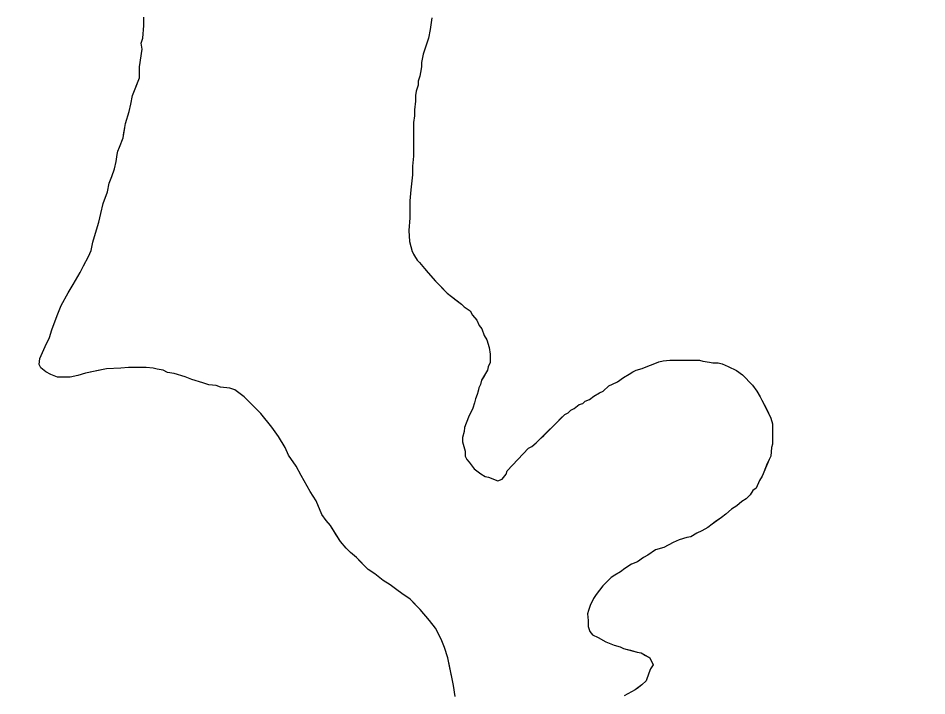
# Model space of a CAD drawing. Extents: x 3245246 to 3283090, y 806824 to 832173.
# Drawn here: x 3274574 to 3275437, y 822604 to 823248 of the extents above; entities that cross this region are included whole.
import ezdxf

# ---------------------------------------------------------------- set-up
doc = ezdxf.new("R2010")
doc.units = 0
for name, color, linetype in [('V-ROAD-CNTR', 7, 'Continuous'), ('V-SITE-VEGE', 7, 'Continuous'), ('V-TOPO-SHOR', 7, 'Continuous')]:
    doc.layers.add(name, color=color, linetype=linetype)

msp = doc.modelspace()

# ---------------------------------------------------------------- linework, layer by layer
at = {"layer": 'V-ROAD-CNTR'}
msp.add_spline([(3268554.95, 824466.19), (3268928.09, 824288.38), (3269383.1, 824061.94), (3269668.74, 823890.07), (3270076.6, 823640.14), (3270419.33, 823451), (3270842.02, 823197.94), (3271162.23, 823029.36), (3271548.34, 822792.54), (3271898.38, 822578.38), (3272236.86, 822400.28), (3272509.78, 822239.3), (3272743.9, 822091.31), (3273013.63, 821941.14), (3273341.05, 821721.19), (3273731.8, 821490.06), (3274189.22, 821174.99), (3274593.6, 820901.16), (3274916.65, 820684.25), (3275373.15, 820360.04), (3275676.64, 820160.98), (3275802.37, 820045.11), (3275896.21, 819927.97), (3275965.24, 819818.62), (3276015.07, 819699.55), (3276044.42, 819586.74), (3276100.52, 819412.97), (3276190.86, 819208.33), (3276292.53, 819051.84), (3276415.54, 818926.3), (3276568.23, 818833.94), (3276716.18, 818768.83), (3276924.78, 818729.04), (3277119.88, 818725), (3277260.84, 818758.15)], degree=3, dxfattribs=at)
at = {"layer": 'V-SITE-VEGE'}
for p, q in [((3274693.56, 823240.69), (3274693.6, 823248.71)), ((3274967.23, 823248.04), (3274965.56, 823236.82)), ((3274692.69, 823228.66), (3274693.56, 823240.69)), ((3274965.56, 823236.82), (3274963.91, 823228.8)), ((3274691.06, 823223.85), (3274692.69, 823228.66)), ((3274691.83, 823218.23), (3274691.06, 823223.85)), ((3274963.91, 823228.8), (3274960.65, 823219.19)), ((3274689.34, 823201.4), (3274691.83, 823218.23)), ((3274959.02, 823213.58), (3274957.37, 823205.57)), ((3274960.65, 823219.19), (3274959.02, 823213.58)), ((3274957.37, 823205.57), (3274957.35, 823201.55)), ((3274689.28, 823190.96), (3274689.34, 823201.4)), ((3274956.51, 823195.94), (3274955.69, 823192.74)), ((3274957.35, 823201.55), (3274956.51, 823195.94)), ((3274682.77, 823174.15), (3274689.28, 823190.96)), ((3274954.06, 823187.93), (3274954.04, 823183.92)), ((3274955.69, 823192.74), (3274954.06, 823187.93)), ((3274952.4, 823178.31), (3274951.58, 823174.3)), ((3274954.04, 823183.92), (3274952.4, 823178.31)), ((3274681.12, 823166.13), (3274682.77, 823174.15)), ((3274951.58, 823174.3), (3274951.55, 823168.69)), ((3274679.48, 823158.92), (3274681.12, 823166.13)), ((3274951.55, 823168.69), (3274950.7, 823160.67)), ((3274676.21, 823147.7), (3274679.48, 823158.92)), ((3274950.68, 823155.05), (3274949.84, 823148.64)), ((3274950.7, 823160.67), (3274950.68, 823155.05)), ((3274673.73, 823134.08), (3274675.39, 823143.7)), ((3274675.39, 823143.7), (3274676.21, 823147.7)), ((3274949.84, 823148.64), (3274949.67, 823116.54)), ((3274670.47, 823125.27), (3274673.73, 823134.08)), ((3274667.19, 823111.64), (3274668.02, 823118.06)), ((3274668.02, 823118.06), (3274668.84, 823121.26)), ((3274668.84, 823121.26), (3274670.47, 823125.27)), ((3274665.54, 823104.43), (3274667.19, 823111.64)), ((3274949.67, 823116.54), (3274948.81, 823106.92)), ((3274663.1, 823097.22), (3274665.54, 823104.43)), ((3274948.81, 823106.92), (3274948.77, 823098.89)), ((3274660.65, 823090.82), (3274663.1, 823097.22)), ((3274948.77, 823098.89), (3274947.08, 823084.46)), ((3274659.01, 823082.8), (3274660.65, 823090.82)), ((3274947.08, 823084.46), (3274946.23, 823074.03)), ((3274654.93, 823071.59), (3274659.01, 823082.8)), ((3274652.48, 823061.97), (3274654.93, 823071.59)), ((3274946.23, 823074.03), (3274946.14, 823057.98)), ((3274650.83, 823053.96), (3274652.48, 823061.97)), ((3274946.14, 823057.98), (3274945.27, 823045.95)), ((3274645.11, 823034.73), (3274650.83, 823053.96)), ((3274945.27, 823045.95), (3274946.02, 823035.51)), ((3274643.46, 823026.72), (3274645.11, 823034.73)), ((3274946.02, 823035.51), (3274948.37, 823025.87)), ((3274641.02, 823021.11), (3274643.46, 823026.72)), ((3274948.37, 823025.87), (3274953.15, 823017.82)), ((3274636.16, 823012.31), (3274641.02, 823021.11)), ((3274953.15, 823017.82), (3274955.54, 823015.4)), ((3274955.54, 823015.4), (3274960.32, 823009.76)), ((3274626.44, 822994.71), (3274632.92, 823005.91)), ((3274632.92, 823005.91), (3274636.16, 823012.31)), ((3274960.32, 823009.76), (3274963.51, 823005.73)), ((3274963.51, 823005.73), (3274970.69, 822997.67)), ((3274970.69, 822997.67), (3274981.86, 822986.37)), ((3274621.58, 822986.71), (3274626.44, 822994.71)), ((3274615.09, 822974.71), (3274621.58, 822986.71)), ((3274981.86, 822986.37), (3274985.86, 822983.14)), ((3274985.86, 822983.14), (3274995.45, 822975.87)), ((3274611.03, 822965.1), (3274615.09, 822974.71)), ((3274995.45, 822975.87), (3274997.84, 822973.45)), ((3274997.84, 822973.45), (3275003.44, 822969.41)), ((3274606.14, 822951.49), (3274611.03, 822965.1)), ((3275003.44, 822969.41), (3275005.82, 822965.38)), ((3275005.82, 822965.38), (3275009.81, 822960.55)), ((3275009.81, 822960.55), (3275012.19, 822955.72)), ((3275012.19, 822955.72), (3275014.58, 822952.5)), ((3274603.7, 822944.28), (3274606.14, 822951.49)), ((3275014.58, 822952.5), (3275016.95, 822946.07)), ((3275016.95, 822946.07), (3275019.34, 822942.04)), ((3274599.64, 822935.47), (3274603.7, 822944.28)), ((3275019.34, 822942.04), (3275021.7, 822934.81)), ((3274594.76, 822924.27), (3274599.64, 822935.47)), ((3275021.7, 822934.81), (3275022.47, 822928.38)), ((3275022.47, 822928.38), (3275022.43, 822920.36)), ((3274593.93, 822918.66), (3274594.76, 822924.27)), ((3275022.43, 822920.36), (3275020.8, 822916.35)), ((3275166.83, 822914.76), (3275182.92, 822921.1)), ((3275182.92, 822921.1), (3275186.93, 822921.88)), ((3275186.93, 822921.88), (3275193.36, 822922.65)), ((3275193.36, 822922.65), (3275221.44, 822922.49)), ((3275221.44, 822922.49), (3275224.65, 822921.67)), ((3275224.65, 822921.67), (3275231.06, 822920.83)), ((3275231.06, 822920.83), (3275234.27, 822920.02)), ((3275234.27, 822920.02), (3275239.08, 822919.99)), ((3275239.08, 822919.99), (3275243.09, 822919.17)), ((3275243.09, 822919.17), (3275248.69, 822916.73)), ((3274595.52, 822915.44), (3274593.93, 822918.66)), ((3274600.31, 822911.4), (3274595.52, 822915.44)), ((3274605.11, 822908.97), (3274600.31, 822911.4)), ((3274658.1, 822914.3), (3274638.02, 822910.39)), ((3274671.74, 822915.03), (3274658.1, 822914.3)), ((3274678.97, 822915.79), (3274671.74, 822915.03)), ((3274695.82, 822915.7), (3274678.97, 822915.79)), ((3274702.23, 822914.86), (3274695.82, 822915.7)), ((3274706.24, 822914.04), (3274702.23, 822914.86)), ((3274711.85, 822913.21), (3274706.24, 822914.04)), ((3274715.85, 822910.78), (3274711.85, 822913.21)), ((3274722.27, 822909.94), (3274715.85, 822910.78)), ((3275019.98, 822913.15), (3275014.31, 822903.55)), ((3275020.8, 822916.35), (3275019.98, 822913.15)), ((3275154.77, 822909.21), (3275157.99, 822911.6)), ((3275157.99, 822911.6), (3275161.21, 822913.19)), ((3275161.21, 822913.19), (3275166.83, 822914.76)), ((3275248.69, 822916.73), (3275256.69, 822912.67)), ((3275256.69, 822912.67), (3275262.29, 822908.63)), ((3274611.52, 822906.53), (3274605.11, 822908.97)), ((3274623.55, 822906.46), (3274611.52, 822906.53)), ((3274630.78, 822908.03), (3274623.55, 822906.46)), ((3274638.02, 822910.39), (3274630.78, 822908.03)), ((3274732.68, 822906.67), (3274722.27, 822909.94)), ((3274739.09, 822904.23), (3274732.68, 822906.67)), ((3274749.5, 822900.97), (3274739.09, 822904.23)), ((3275014.31, 822903.55), (3275013.49, 822899.55)), ((3275135.45, 822898.08), (3275143.5, 822902.05)), ((3275143.5, 822902.05), (3275149.14, 822906.03)), ((3275149.14, 822906.03), (3275154.77, 822909.21)), ((3275262.29, 822908.63), (3275271.87, 822898.95)), ((3274755.11, 822899.33), (3274749.5, 822900.97)), ((3274762.33, 822898.49), (3274755.11, 822899.33)), ((3274766.33, 822896.86), (3274762.33, 822898.49)), ((3274775.15, 822896.02), (3274766.33, 822896.86)), ((3274779.96, 822894.38), (3274775.15, 822896.02)), ((3274788.75, 822887.92), (3274779.96, 822894.38)), ((3275011.87, 822896.34), (3275010.23, 822889.93)), ((3275013.49, 822899.55), (3275011.87, 822896.34)), ((3275126.59, 822891.71), (3275129.81, 822893.3)), ((3275129.81, 822893.3), (3275135.45, 822898.08)), ((3275271.87, 822898.95), (3275275.85, 822893.31)), ((3275275.85, 822893.31), (3275279.03, 822887.68)), ((3274804.71, 822871.78), (3274788.75, 822887.92)), ((3275008.6, 822885.93), (3275007.78, 822881.92)), ((3275010.23, 822889.93), (3275008.6, 822885.93)), ((3275112.91, 822883.76), (3275116.93, 822885.34)), ((3275116.93, 822885.34), (3275120.95, 822888.53)), ((3275120.95, 822888.53), (3275126.59, 822891.71)), ((3275279.03, 822887.68), (3275280.61, 822884.46)), ((3275006.15, 822877.12), (3275002.09, 822868.31)), ((3275007.78, 822881.92), (3275006.15, 822877.12)), ((3275099.22, 822875.01), (3275102.43, 822876.59)), ((3275102.43, 822876.59), (3275107.27, 822880.58)), ((3275107.27, 822880.58), (3275110.48, 822881.36)), ((3275110.48, 822881.36), (3275112.91, 822883.76)), ((3275280.61, 822884.46), (3275283, 822880.44)), ((3275283, 822880.44), (3275289.35, 822867.56)), ((3274815.07, 822858.89), (3274804.71, 822871.78)), ((3275002.09, 822868.31), (3274998.02, 822858.7)), ((3275066.15, 822843.89), (3275093.58, 822871.03)), ((3275093.58, 822871.03), (3275096.8, 822872.61)), ((3275096.8, 822872.61), (3275099.22, 822875.01)), ((3275289.35, 822867.56), (3275290.92, 822861.94)), ((3274821.45, 822850.03), (3274815.07, 822858.89)), ((3275290.92, 822861.94), (3275290.82, 822842.68)), ((3274998, 822854.69), (3274996.37, 822849.08)), ((3274998.02, 822858.7), (3274998, 822854.69)), ((3274827.81, 822839.56), (3274821.45, 822850.03)), ((3274996.37, 822849.08), (3274996.35, 822845.07)), ((3274996.35, 822845.07), (3274998.71, 822836.23)), ((3275062.12, 822840.7), (3275066.15, 822843.89)), ((3275290.82, 822842.68), (3275290, 822839.47)), ((3274830.98, 822832.32), (3274827.81, 822839.56)), ((3274998.71, 822836.23), (3274998.68, 822831.42)), ((3275038.73, 822817.56), (3275058.9, 822839.11)), ((3275058.9, 822839.11), (3275062.12, 822840.7)), ((3275290, 822839.47), (3275289.15, 822831.46)), ((3274838.14, 822821.85), (3274830.98, 822832.32)), ((3274998.68, 822831.42), (3275000.27, 822828.2)), ((3275000.27, 822828.2), (3275002.66, 822825.78)), ((3275002.66, 822825.78), (3275007.44, 822819.33)), ((3275287.53, 822828.25), (3275281.03, 822812.24)), ((3275289.15, 822831.46), (3275287.53, 822828.25)), ((3274842.91, 822813), (3274838.14, 822821.85)), ((3275007.44, 822819.33), (3275013.83, 822814.48)), ((3275037.91, 822814.35), (3275038.73, 822817.56)), ((3274851.66, 822797.71), (3274842.91, 822813)), ((3275013.83, 822814.48), (3275017.83, 822812.06)), ((3275017.83, 822812.06), (3275021.04, 822811.24)), ((3275021.04, 822811.24), (3275029.85, 822807.98)), ((3275029.85, 822807.98), (3275033.87, 822809.56)), ((3275033.87, 822809.56), (3275037.91, 822814.35)), ((3275278.6, 822808.24), (3275275.35, 822801.04)), ((3275281.03, 822812.24), (3275278.6, 822808.24)), ((3275272.12, 822798.65), (3275269.7, 822794.65)), ((3275275.35, 822801.04), (3275272.12, 822798.65)), ((3274857.22, 822788.85), (3274851.66, 822797.71)), ((3275265.66, 822790.66), (3275261.64, 822788.27)), ((3275269.7, 822794.65), (3275265.66, 822790.66)), ((3274862.77, 822775.98), (3274857.22, 822788.85)), ((3275251.97, 822781.1), (3275246.33, 822776.32)), ((3275256.8, 822784.29), (3275251.97, 822781.1)), ((3275261.64, 822788.27), (3275256.8, 822784.29)), ((3274866.75, 822770.34), (3274862.77, 822775.98)), ((3275242.3, 822773.13), (3275233.44, 822766.76)), ((3275246.33, 822776.32), (3275242.3, 822773.13)), ((3274870.74, 822765.51), (3274866.75, 822770.34)), ((3274880.29, 822750.21), (3274870.74, 822765.51)), ((3275233.44, 822766.76), (3275229.41, 822763.57)), ((3275218.95, 822758.01), (3275213.31, 822754.83)), ((3275223.78, 822760.39), (3275218.95, 822758.01)), ((3275229.41, 822763.57), (3275223.78, 822760.39)), ((3274885.87, 822743.76), (3274880.29, 822750.21)), ((3275196.43, 822749.31), (3275187.58, 822744.54)), ((3275202.06, 822751.68), (3275196.43, 822749.31)), ((3275209.3, 822754.05), (3275202.06, 822751.68)), ((3275213.31, 822754.83), (3275209.3, 822754.05)), ((3274889.86, 822739.73), (3274885.87, 822743.76)), ((3274895.45, 822734.88), (3274889.86, 822739.73)), ((3275179.54, 822742.18), (3275172.3, 822737.4)), ((3275187.58, 822744.54), (3275179.54, 822742.18)), ((3274906.62, 822723.59), (3274895.45, 822734.88)), ((3275162.63, 822731.03), (3275157, 822728.66)), ((3275168.27, 822735.02), (3275162.63, 822731.03)), ((3275172.3, 822737.4), (3275168.27, 822735.02)), ((3274913.02, 822719.54), (3274906.62, 822723.59)), ((3275146.53, 822721.49), (3275140.9, 822718.31)), ((3275150.56, 822724.68), (3275146.53, 822721.49)), ((3275157, 822728.66), (3275150.56, 822724.68)), ((3274921.01, 822713.08), (3274913.02, 822719.54)), ((3274927.41, 822709.03), (3274921.01, 822713.08)), ((3275137.68, 822715.92), (3275129.61, 822707.94)), ((3275140.9, 822718.31), (3275137.68, 822715.92)), ((3274933.8, 822704.18), (3274927.41, 822709.03)), ((3274938.6, 822700.95), (3274933.8, 822704.18)), ((3275129.61, 822707.94), (3275123.15, 822699.95)), ((3274946.59, 822695.29), (3274938.6, 822700.95)), ((3274956.17, 822685.6), (3274946.59, 822695.29)), ((3275120.72, 822695.95), (3275117.48, 822689.55)), ((3275123.15, 822699.95), (3275120.72, 822695.95)), ((3275117.48, 822689.55), (3275115.85, 822684.74)), ((3274964.94, 822675.13), (3274956.17, 822685.6)), ((3275115.85, 822684.74), (3275115.02, 822681.54)), ((3275115.02, 822681.54), (3275115.79, 822675.11)), ((3274970.51, 822667.88), (3274964.94, 822675.13)), ((3275115.79, 822675.11), (3275115.76, 822669.5)), ((3275115.76, 822669.5), (3275117.34, 822664.68)), ((3274976.08, 822657.41), (3274970.51, 822667.88)), ((3275117.34, 822664.68), (3275119.73, 822661.45)), ((3275119.73, 822661.45), (3275125.33, 822659.02)), ((3274979.24, 822649.37), (3274976.08, 822657.41)), ((3275125.33, 822659.02), (3275132.53, 822654.96)), ((3275132.53, 822654.96), (3275140.54, 822651.71)), ((3275140.54, 822651.71), (3275146.15, 822650.08)), ((3274982.4, 822639.73), (3274979.24, 822649.37)), ((3275146.15, 822650.08), (3275149.35, 822648.46)), ((3275149.35, 822648.46), (3275162.17, 822645.18)), ((3275162.17, 822645.18), (3275166.18, 822644.35)), ((3275166.18, 822644.35), (3275174.18, 822639.49)), ((3274986.3, 822619.65), (3274982.4, 822639.73)), ((3275174.18, 822639.49), (3275177.35, 822633.06)), ((3275174.92, 822629.06), (3275173.29, 822625.06)), ((3275177.35, 822633.06), (3275174.92, 822629.06)), ((3274987.87, 822613.22), (3274986.3, 822619.65)), ((3275170.85, 822617.85), (3275166.81, 822613.86)), ((3275173.29, 822625.06), (3275170.85, 822617.85)), ((3274989.42, 822602.78), (3274987.87, 822613.22)), ((3275160.37, 822609.08), (3275149.91, 822603.52)), ((3275166.81, 822613.86), (3275160.37, 822609.08))]:
    msp.add_line(p, q, dxfattribs=at)
at = {"layer": 'V-TOPO-SHOR'}
for points in [[(3274702.23, 822914.86), (3274695.82, 822915.7), (3274686.99, 822915.75), (3274678.97, 822915.79), (3274671.74, 822915.03), (3274658.1, 822914.3), (3274650.07, 822912.74), (3274638.02, 822910.39), (3274630.78, 822908.03), (3274623.55, 822906.46), (3274615.53, 822906.5), (3274611.52, 822906.53), (3274605.11, 822908.97), (3274600.31, 822911.4), (3274595.52, 822915.44), (3274593.93, 822918.66), (3274594.76, 822924.27), (3274599.64, 822935.47), (3274603.7, 822944.28), (3274606.14, 822951.49), (3274611.03, 822965.1), (3274615.09, 822974.71), (3274621.58, 822986.71), (3274626.44, 822994.71), (3274632.92, 823005.91), (3274636.16, 823012.31), (3274641.02, 823021.11), (3274643.46, 823026.72), (3274645.11, 823034.73), (3274646.74, 823040.34), (3274650.83, 823053.96), (3274652.48, 823061.97), (3274654.93, 823071.59), (3274659.01, 823082.8), (3274660.66, 823090.82), (3274663.1, 823097.22), (3274665.54, 823104.43), (3274667.19, 823111.64), (3274668.02, 823118.06), (3274668.84, 823121.26), (3274670.47, 823125.27), (3274673.73, 823134.08), (3274674.56, 823138.89), (3274675.39, 823143.7), (3274676.21, 823147.7), (3274679.48, 823158.92), (3274681.12, 823166.13), (3274682.77, 823174.15), (3274685.21, 823180.55), (3274689.28, 823190.96), (3274689.34, 823201.4), (3274691.83, 823218.23), (3274691.06, 823223.85), (3274692.69, 823228.66), (3274693.56, 823240.69), (3274693.6, 823248.71)], [(3274967.23, 823248.04), (3274965.56, 823236.82), (3274963.91, 823228.8), (3274960.65, 823219.19), (3274959.02, 823213.58), (3274957.37, 823205.57), (3274957.35, 823201.55), (3274956.51, 823195.94), (3274955.69, 823192.74), (3274954.06, 823187.93), (3274954.04, 823183.92), (3274952.4, 823178.31), (3274951.58, 823174.3), (3274951.55, 823168.69), (3274950.7, 823160.67), (3274950.68, 823155.05), (3274949.84, 823148.64), (3274949.81, 823143.82), (3274949.76, 823135), (3274949.73, 823129.38), (3274949.69, 823121.35), (3274949.67, 823116.54), (3274948.81, 823106.92), (3274948.77, 823098.89), (3274947.08, 823084.46), (3274946.23, 823074.03), (3274946.14, 823057.98), (3274945.27, 823045.95), (3274946.02, 823035.51), (3274948.37, 823025.87), (3274950.76, 823021.85), (3274953.15, 823017.82), (3274955.54, 823015.4), (3274960.32, 823009.76), (3274963.51, 823005.73), (3274970.69, 822997.67), (3274975.48, 822992.83), (3274981.86, 822986.37), (3274985.86, 822983.14), (3274989.05, 822980.72), (3274995.45, 822975.87), (3274997.84, 822973.45), (3275003.44, 822969.41), (3275005.82, 822965.38), (3275009.81, 822960.55), (3275012.19, 822955.72), (3275014.58, 822952.5), (3275016.95, 822946.06), (3275019.34, 822942.04), (3275021.7, 822934.81), (3275022.47, 822928.38), (3275022.45, 822924.37), (3275022.43, 822920.36), (3275020.8, 822916.35), (3275019.98, 822913.15), (3275016.74, 822907.55), (3275014.31, 822903.55), (3275013.49, 822899.54), (3275011.87, 822896.34), (3275011.05, 822893.14), (3275010.23, 822889.93), (3275008.6, 822885.93), (3275007.78, 822881.92), (3275006.15, 822877.12), (3275002.09, 822868.31), (3275000.46, 822864.31), (3274998.02, 822858.7), (3274998, 822854.69), (3274996.37, 822849.08), (3274996.35, 822845.07), (3274998.71, 822836.23), (3274998.68, 822831.42), (3275000.27, 822828.2), (3275002.66, 822825.78), (3275007.44, 822819.33), (3275013.83, 822814.48), (3275017.83, 822812.06), (3275021.04, 822811.24), (3275029.85, 822807.98), (3275033.87, 822809.56), (3275037.91, 822814.35), (3275038.73, 822817.56), (3275058.9, 822839.11)], [(3275058.9, 822839.11), (3275062.12, 822840.7), (3275066.15, 822843.89), (3275068.57, 822846.29), (3275070.99, 822848.68), (3275073.41, 822851.07), (3275076.64, 822854.27), (3275081.48, 822859.05), (3275083.9, 822861.45), (3275086.32, 822863.84), (3275089.54, 822867.04), (3275093.58, 822871.03), (3275096.8, 822872.61), (3275099.22, 822875.01), (3275102.43, 822876.59), (3275107.27, 822880.58), (3275110.48, 822881.36), (3275112.91, 822883.76), (3275116.93, 822885.34), (3275120.95, 822888.53), (3275126.59, 822891.71), (3275129.81, 822893.3), (3275135.45, 822898.08), (3275138.67, 822899.67), (3275143.5, 822902.05), (3275149.14, 822906.03), (3275154.77, 822909.21), (3275157.99, 822911.6), (3275161.21, 822913.19), (3275166.83, 822914.76), (3275170.86, 822916.35), (3275178.9, 822919.51), (3275182.92, 822921.1), (3275186.93, 822921.88), (3275193.36, 822922.65), (3275198.17, 822922.62), (3275203.79, 822922.59), (3275211.01, 822922.55), (3275215.82, 822922.52), (3275221.44, 822922.49), (3275224.65, 822921.67), (3275231.06, 822920.84), (3275234.27, 822920.02), (3275239.08, 822919.99), (3275243.09, 822919.17), (3275248.69, 822916.73), (3275256.69, 822912.67), (3275262.29, 822908.63), (3275265.48, 822905.41), (3275268.67, 822902.18), (3275271.87, 822898.95), (3275275.85, 822893.31), (3275279.03, 822887.68), (3275280.61, 822884.46), (3275283, 822880.44), (3275285.38, 822875.61), (3275286.97, 822872.39), (3275289.35, 822867.56), (3275290.92, 822861.94), (3275290.89, 822856.32), (3275290.88, 822853.11), (3275290.85, 822847.49), (3275290.82, 822842.68), (3275290, 822839.47), (3275289.16, 822831.46), (3275287.53, 822828.25), (3275285.91, 822824.25), (3275282.65, 822816.24), (3275281.03, 822812.24), (3275278.6, 822808.24), (3275275.35, 822801.04), (3275272.13, 822798.65), (3275269.7, 822794.65), (3275265.66, 822790.66), (3275261.64, 822788.27), (3275256.8, 822784.29), (3275251.97, 822781.1), (3275246.33, 822776.32), (3275242.3, 822773.13), (3275236.66, 822769.15), (3275233.44, 822766.76), (3275229.41, 822763.57), (3275223.78, 822760.39), (3275218.95, 822758.01), (3275213.31, 822754.83), (3275209.3, 822754.05), (3275202.06, 822751.68), (3275196.43, 822749.31), (3275187.58, 822744.54), (3275179.54, 822742.18), (3275172.3, 822737.4), (3275168.27, 822735.02), (3275162.63, 822731.03), (3275157, 822728.66), (3275150.56, 822724.68), (3275146.53, 822721.49), (3275140.9, 822718.31), (3275137.68, 822715.92), (3275132.84, 822711.13), (3275129.61, 822707.94), (3275123.15, 822699.95)], [(3274989.42, 822602.78), (3274987.87, 822613.22), (3274986.3, 822619.65), (3274983.96, 822631.69), (3274982.4, 822639.73), (3274979.24, 822649.37), (3274976.08, 822657.41), (3274970.51, 822667.88), (3274964.94, 822675.13), (3274956.17, 822685.6), (3274951.38, 822690.45), (3274946.59, 822695.29), (3274938.6, 822700.95), (3274933.8, 822704.18), (3274927.41, 822709.03), (3274921.01, 822713.08), (3274913.02, 822719.54), (3274906.62, 822723.59), (3274899.44, 822730.85), (3274895.45, 822734.88), (3274889.86, 822739.73), (3274885.87, 822743.76), (3274880.29, 822750.21), (3274876.31, 822756.65), (3274870.74, 822765.51), (3274866.75, 822770.34), (3274862.77, 822775.98), (3274857.22, 822788.85), (3274851.66, 822797.71), (3274842.91, 822813), (3274838.14, 822821.85), (3274830.98, 822832.32), (3274827.81, 822839.56), (3274821.45, 822850.03), (3274815.07, 822858.89), (3274804.71, 822871.78), (3274796.73, 822879.85), (3274788.75, 822887.92), (3274779.96, 822894.38), (3274775.15, 822896.02), (3274766.33, 822896.86), (3274762.33, 822898.49), (3274755.11, 822899.33), (3274749.5, 822900.97), (3274739.09, 822904.23), (3274732.68, 822906.67), (3274722.27, 822909.94), (3274715.85, 822910.78), (3274711.85, 822913.21), (3274706.24, 822914.04), (3274702.23, 822914.86)], [(3275123.15, 822699.95), (3275120.72, 822695.95), (3275117.48, 822689.55), (3275115.85, 822684.74), (3275115.02, 822681.54), (3275115.79, 822675.11), (3275115.76, 822669.5), (3275117.34, 822664.68), (3275119.73, 822661.45), (3275125.33, 822659.02), (3275132.53, 822654.96), (3275140.54, 822651.71), (3275146.15, 822650.08), (3275149.35, 822648.46), (3275155.76, 822646.82), (3275162.17, 822645.18), (3275166.18, 822644.35), (3275170.18, 822641.92), (3275174.18, 822639.49), (3275177.35, 822633.06), (3275174.92, 822629.06), (3275173.29, 822625.06), (3275170.85, 822617.85), (3275166.81, 822613.86), (3275163.59, 822611.47), (3275160.37, 822609.08), (3275149.91, 822603.52)]]:
    msp.add_lwpolyline(points, dxfattribs=at)

doc.saveas('drawing.dxf')
